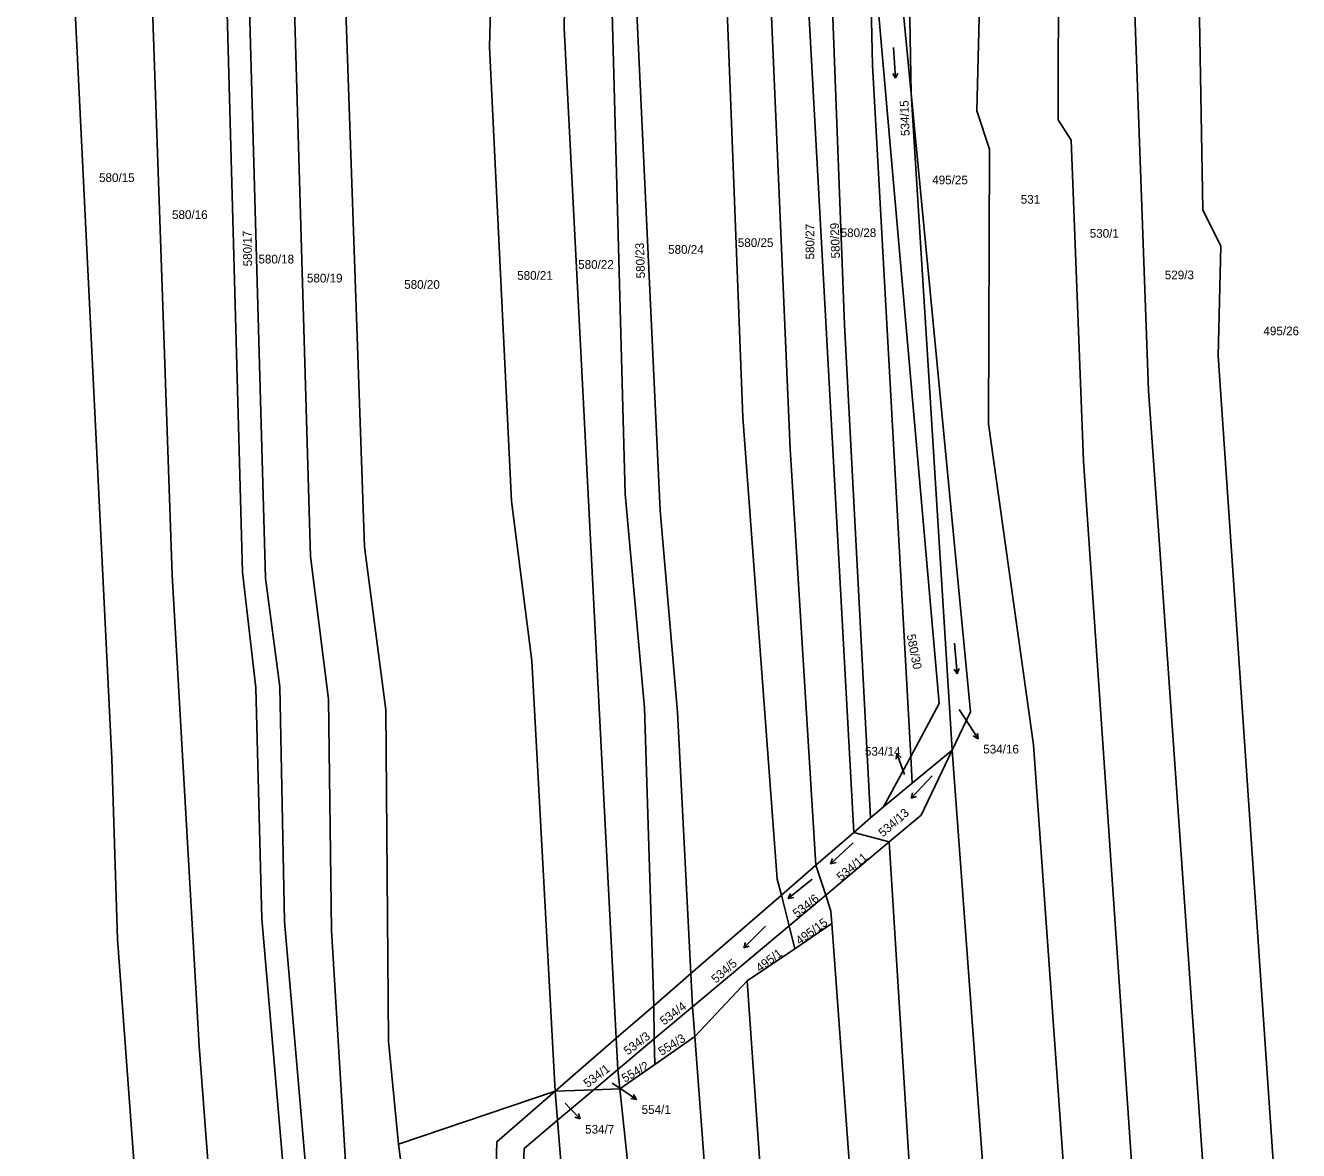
# Model space of a CAD drawing. Extents: x -776734 to -748832, y -1118122 to -976986.
# Drawn here: x -751635.9 to -751387.3, y -1112860 to -1112640.2 of the extents above; entities that cross this region are included whole.
import ezdxf

# ---------------------------------------------------------------- set-up
doc = ezdxf.new("R2010")
doc.units = 0
for name, color, linetype in [('KM_Hranice parcel', 7, 'Continuous'), ('KM_Parcelní čísla', 7, 'Continuous'), ('KM_Pop  PČ popisy', 7, 'Continuous'), ('KM_Značky kultur', 7, 'Continuous')]:
    doc.layers.add(name, color=color, linetype=linetype)

msp = doc.modelspace()

# ---------------------------------------------------------------- linework, layer by layer
at = {"layer": 'KM_Hranice parcel'}
for p, q in [((-751471.86, -1112561.07), (-751462.98, -1112653.52)), ((-751454.98, -1112781.77), (-751462.98, -1112653.52)), ((-751463.06, -1112782.97), (-751468.38, -1112792.81)), ((-751462.77, -1112788.19), (-751463.06, -1112782.97)), ((-751454.98, -1112781.77), (-751462.77, -1112788.19)), ((-751435.6, -1113044.55), (-751454.98, -1112781.77)), ((-751462.77, -1112788.19), (-751468.38, -1112792.81)), ((-751468.38, -1112792.81), (-751470.88, -1112794.97)), ((-751470.88, -1112794.97), (-751474.18, -1112797.83)), ((-751474.18, -1112797.83), (-751481.57, -1112804.24)), ((-751467.28, -1112799.68), (-751474.18, -1112797.83)), ((-751467.28, -1112799.68), (-751479.65, -1112810.06)), ((-751453.27, -1113023.48), (-751467.28, -1112799.68)), ((-751481.57, -1112804.24), (-751488.32, -1112810.09)), ((-751479.65, -1112810.06), (-751481.57, -1112804.24)), ((-751488.32, -1112810.09), (-751505.97, -1112825.38)), ((-751486.81, -1112816.07), (-751488.32, -1112810.09)), ((-751479.65, -1112810.06), (-751486.81, -1112816.07)), ((-751485.69, -1112820.54), (-751478.45, -1112815.63)), ((-751464.31, -1113008.85), (-751478.45, -1112815.63)), ((-751486.81, -1112816.07), (-751505.64, -1112831.87)), ((-751485.69, -1112820.54), (-751486.81, -1112816.07)), ((-751494.97, -1112826.83), (-751485.69, -1112820.54)), ((-751505.97, -1112825.38), (-751513.24, -1112831.68)), ((-751505.64, -1112831.87), (-751505.97, -1112825.38)), ((-751505.2, -1112837.7), (-751494.97, -1112826.83)), ((-751513.24, -1112831.68), (-751520.57, -1112838.03)), ((-751513.12, -1112838.15), (-751513.24, -1112831.68)), ((-751513.12, -1112838.15), (-751505.64, -1112831.87)), ((-751505.64, -1112831.87), (-751505.2, -1112837.7)), ((-751520.57, -1112838.03), (-751532.47, -1112848.34)), ((-751520.27, -1112844.15), (-751520.57, -1112838.03)), ((-751520.27, -1112844.15), (-751513.12, -1112838.15)), ((-751513.03, -1112843.14), (-751513.12, -1112838.15)), ((-751513.03, -1112843.14), (-751505.2, -1112837.7)), ((-751519.87, -1112847.89), (-751513.03, -1112843.14)), ((-751524.94, -1112848.07), (-751520.27, -1112844.15)), ((-751519.87, -1112847.89), (-751520.27, -1112844.15)), ((-751532.47, -1112848.34), (-751524.94, -1112848.07)), ((-751532.01, -1112854), (-751524.94, -1112848.07)), ((-751524.94, -1112848.07), (-751519.87, -1112847.89)), ((-751563.1, -1112858.73), (-751532.47, -1112848.34)), ((-751532.47, -1112848.34), (-751532.01, -1112854)), ((-751559.49, -1112885.29), (-751563.1, -1112858.73))]:
    msp.add_line(p, q, dxfattribs=at)
for points in [[(-751423.89, -1113060.24), (-751421.06, -1113029.34), (-751425.15, -1112976.25), (-751439.06, -1112780.72), (-751447.84, -1112718.02), (-751447.68, -1112664.41), (-751450.12, -1112656.87), (-751448.46, -1112589.45), (-751453.18, -1112493.05), (-751456.79, -1112477.06), (-751462.44, -1112380.26)], [(-751446.59, -1112407.86), (-751440.81, -1112489.66), (-751436.71, -1112540.31), (-751434.17, -1112594.51), (-751434.3, -1112658.66), (-751431.72, -1112662.61), (-751429.32, -1112725.35), (-751408.43, -1113030.31), (-751409.61, -1113075.14)], [(-751432.06, -1112407.66), (-751421.34, -1112582.18), (-751416.63, -1112711.52), (-751414.33, -1112743.51), (-751403.31, -1112901.66)], [(-751462.98, -1112653.52), (-751464.6, -1112562.76), (-751469.56, -1112466.9), (-751474.57, -1112410.17)], [(-751610.14, -1112974.32), (-751611.59, -1112905.24), (-751617.91, -1112818.67), (-751619.03, -1112783.43), (-751628.27, -1112594.98), (-751626.22, -1112558.35), (-751633.49, -1112556.27), (-751635.08, -1112521.07), (-751635.91, -1112498.19)], [(-751413.34, -1112504.93), (-751407.24, -1112605.14), (-751406, -1112676.21), (-751402.48, -1112683.33), (-751403, -1112704.74), (-751389.45, -1112903.97)], [(-751596.39, -1112976.77), (-751596.84, -1112907.42), (-751601.99, -1112839.56), (-751607.28, -1112747.61), (-751612.48, -1112597.48), (-751610.28, -1112563.18), (-751619.28, -1112560.15), (-751620.25, -1112540.22), (-751620.06, -1112505.65)], [(-751583.89, -1112980.11), (-751582.35, -1112934.95), (-751582.83, -1112894.95), (-751589.76, -1112814.71), (-751590.92, -1112769.59), (-751593.56, -1112746.98), (-751597.66, -1112597.35), (-751594.92, -1112572.4), (-751604.18, -1112566.56), (-751603.59, -1112524.51), (-751603.86, -1112509.95)], [(-751580.1, -1112981.12), (-751578.41, -1112926.09), (-751578.83, -1112890.75), (-751585.36, -1112815.23), (-751586.22, -1112769.41), (-751589.06, -1112748.14), (-751593.26, -1112597.53), (-751591.84, -1112574.06), (-751598.43, -1112566.25), (-751598.92, -1112511.26)], [(-751570.1, -1112983.8), (-751568.35, -1112957.76), (-751569.95, -1112891), (-751573.37, -1112863.18), (-751576.18, -1112816.96), (-751576.76, -1112771.83), (-751580.27, -1112743.96), (-751584.46, -1112599.18), (-751581.75, -1112574.63), (-751590.51, -1112568.89), (-751590.28, -1112513.55)], [(-751563.1, -1112858.73), (-751565.05, -1112838.57), (-751565.53, -1112773.87), (-751569.73, -1112742.04), (-751574.51, -1112603.62), (-751574.02, -1112573.33), (-751580.56, -1112569.82), (-751579.41, -1112516.43)], [(-751532.47, -1112848.34), (-751537.01, -1112764.31), (-751541.01, -1112733.13), (-751545.3, -1112644.42), (-751543.64, -1112582.15), (-751550.57, -1112578.83), (-751550.68, -1112561.29), (-751549.92, -1112524.25)], [(-751520.57, -1112838.03), (-751530.75, -1112640.76), (-751529.97, -1112594.42), (-751535.43, -1112583.48), (-751535.84, -1112527.98)], [(-751513.24, -1112831.68), (-751515.01, -1112773.51), (-751518.81, -1112731.72), (-751522.51, -1112594.33), (-751528.66, -1112591.42), (-751529.38, -1112529.69)], [(-751505.97, -1112825.38), (-751508.58, -1112774.36), (-751511.99, -1112734.97), (-751517.26, -1112622.46), (-751516.95, -1112593.54), (-751521.25, -1112589.83), (-751522.06, -1112531.63)], [(-751474.18, -1112797.83), (-751484.01, -1112618.5), (-751486.55, -1112541.84)], [(-751481.84, -1112544.39), (-751476.02, -1112698.68), (-751470.88, -1112794.97)], [(-751488.32, -1112810.09), (-751489.11, -1112806.97), (-751495.84, -1112716.74), (-751499.74, -1112615.33), (-751502.13, -1112606.01), (-751505.43, -1112555.1)], [(-751481.57, -1112804.24), (-751486.58, -1112722.89), (-751491.24, -1112615.83), (-751493.9, -1112607.28), (-751495.1, -1112579.88)], [(-751463.06, -1112782.97), (-751470.5, -1112648.01), (-751471.25, -1112615.95)], [(-751471.25, -1112615.95), (-751457.48, -1112772.66), (-751463.06, -1112782.97)], [(-751462.98, -1112653.52), (-751451.38, -1112774.25), (-751454.98, -1112781.77)], [(-751454.98, -1112781.77), (-751461.05, -1112794.45), (-751467.28, -1112799.68)], [(-751478.45, -1112815.63), (-751478.63, -1112813.18), (-751479.65, -1112810.06)], [(-751482.31, -1112976.39), (-751488.93, -1112913.87), (-751494.97, -1112826.83)], [(-751505.2, -1112837.7), (-751500.28, -1112903.65), (-751490.57, -1112976.54)], [(-751503.56, -1112987.34), (-751513.77, -1112904.81), (-751519.87, -1112847.89)], [(-751532.47, -1112848.34), (-751543.89, -1112858.23), (-751545.07, -1112899.52), (-751538.94, -1112933.04)], [(-751523.42, -1112952.45), (-751534.99, -1112930.42), (-751540.17, -1112900.39), (-751538.54, -1112859.57), (-751532.01, -1112854)], [(-751532.01, -1112854), (-751526.51, -1112922.42), (-751523.42, -1112952.45)]]:
    msp.add_lwpolyline(points, dxfattribs=at)
at = {"layer": 'KM_Pop  PČ popisy'}
for p, q in [((-751453.6, -1112773.8), (-751451.51, -1112777.04)), ((-751451.51, -1112777.04), (-751449.876, -1112779.557)), ((-751449.876, -1112779.557), (-751450.001, -1112778.444)), ((-751449.876, -1112779.557), (-751450.841, -1112778.99)), ((-751465.756, -1112782.43), (-751465.884, -1112783.542)), ((-751464.73, -1112785.25), (-751465.756, -1112782.43)), ((-751465.756, -1112782.43), (-751464.943, -1112783.2)), ((-751464.27, -1112786.51), (-751464.73, -1112785.25)), ((-751521.37, -1112846.78), (-751519.1, -1112848.29)), ((-751519.1, -1112848.29), (-751516.612, -1112849.968)), ((-751516.612, -1112849.968), (-751517.722, -1112849.823)), ((-751516.612, -1112849.968), (-751517.162, -1112848.993)), ((-751530.56, -1112850.73), (-751529.7, -1112851.63)), ((-751529.7, -1112851.63), (-751527.615, -1112853.789)), ((-751527.615, -1112853.789), (-751527.951, -1112852.72)), ((-751527.615, -1112853.789), (-751528.671, -1112853.416))]:
    msp.add_line(p, q, dxfattribs=at)
at = {"layer": 'KM_Značky kultur'}
for p, q in [((-751466.417, -1112644.535), (-751465.998, -1112650.52)), ((-751465.998, -1112650.52), (-751466.566, -1112649.581)), ((-751465.998, -1112650.52), (-751465.566, -1112649.511)), ((-751454.539, -1112760.869), (-751454.016, -1112766.846)), ((-751454.016, -1112766.846), (-751454.6, -1112765.917)), ((-751454.016, -1112766.846), (-751453.601, -1112765.829)), ((-751458.892, -1112786.763), (-751462.984, -1112791.151)), ((-751462.984, -1112791.151), (-751462.684, -1112790.094)), ((-751462.984, -1112791.151), (-751461.951, -1112790.778)), ((-751474.304, -1112799.879), (-751478.692, -1112803.971)), ((-751478.692, -1112803.971), (-751478.32, -1112802.938)), ((-751478.692, -1112803.971), (-751477.636, -1112803.672)), ((-751482.307, -1112806.986), (-751486.97, -1112810.762)), ((-751486.97, -1112810.762), (-751486.526, -1112809.757)), ((-751486.97, -1112810.762), (-751485.895, -1112810.537)), ((-751491.397, -1112816.145), (-751495.639, -1112820.387)), ((-751495.639, -1112820.387), (-751495.303, -1112819.342)), ((-751495.639, -1112820.387), (-751494.594, -1112820.051))]:
    msp.add_line(p, q, dxfattribs=at)

# ---------------------------------------------------------------- texts
at = {"layer": 'KM_Parcelní čísla'}
for s, rotation, p in [('534/15', 92, (-751463.262, -1112661.775)), ('580/27', 90, (-751481.88, -1112685.927)), ('580/29', 92, (-751476.862, -1112685.695)), ('580/17', 91, (-751591.661, -1112687.252)), ('580/23', 92, (-751514.922, -1112689.585)), ('580/30', 281, (-751463.847, -1112759.267)), ('534/13', 41, (-751468.471, -1112798.821)), ('534/11', 40, (-751476.637, -1112807.428)), ('534/6', 38, (-751485.275, -1112814.56)), ('495/15', 36, (-751484.734, -1112819.878)), ('495/1', 37, (-751492.492, -1112825.183)), ('534/5', 41, (-751501.091, -1112827.375)), ('534/4', 37, (-751511.232, -1112835.553)), ('534/3', 37, (-751518.302, -1112841.403)), ('554/3', 32, (-751511.696, -1112841.498)), ('554/2', 29.999997, (-751518.881, -1112846.735)), ('534/1', 37, (-751526.152, -1112847.743))]:
    msp.add_text(s, height=1.7, rotation=rotation, dxfattribs=at).set_placement(p)
for s, p in [('580/15', (-751621.547, -1112670.8)), ('495/25', (-751458.857, -1112671.25)), ('531', (-751441.575, -1112675.04)), ('580/16', (-751607.297, -1112678.02)), ('580/28', (-751476.737, -1112681.55)), ('530/1', (-751428.108, -1112681.68)), ('580/24', (-751510.427, -1112684.82)), ('580/25', (-751496.817, -1112683.49)), ('580/18', (-751590.417, -1112686.71)), ('580/22', (-751527.987, -1112687.75)), ('580/19', (-751580.947, -1112690.42)), ('580/21', (-751539.897, -1112689.9)), ('529/3', (-751413.448, -1112689.8)), ('580/20', (-751561.957, -1112691.66)), ('495/26', (-751394.187, -1112700.73)), ('534/14', (-751471.995, -1112782.84)), ('534/16', (-751448.89, -1112782.408)), ('554/1', (-751515.6, -1112852.798)), ('534/7', (-751526.63, -1112856.648))]:
    msp.add_text(s, height=1.7, dxfattribs=at).set_placement(p)

doc.saveas('drawing.dxf')
